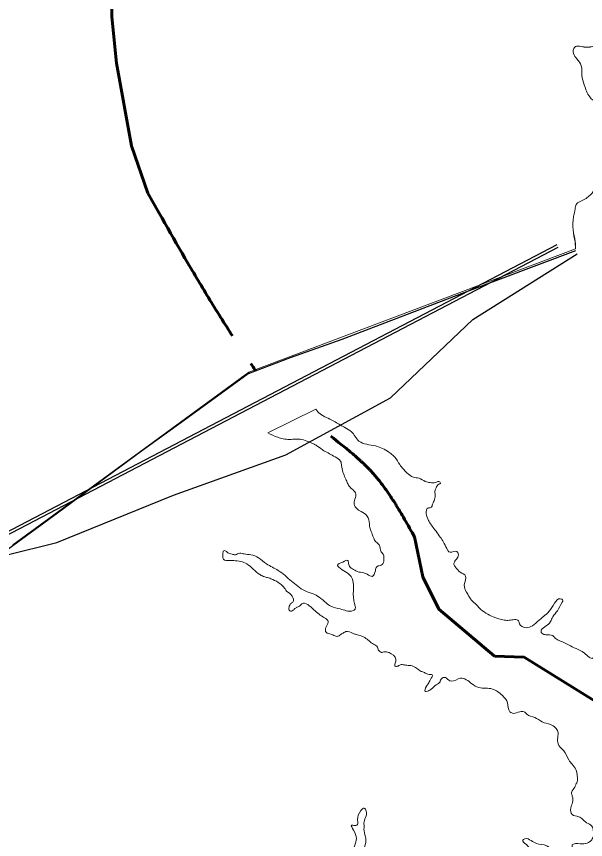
# Model space of a CAD drawing. Extents: x -1643653 to 4543381, y 1624270 to 13878484.
# Drawn here: x 573973 to 578084, y 8985097 to 8991048 of the extents above; entities that cross this region are included whole.
import ezdxf

# ---------------------------------------------------------------- set-up
doc = ezdxf.new("R2010")
doc.units = 0
doc.header["$LTSCALE"] = 200
doc.linetypes.add('LONG_DASH_SHORT_DASH', pattern=[9.9, 6, -1.2, 1.5, -1.2])
for name, color, linetype, lineweight in [('1', 7, 'Continuous', 13), ('25', 7, 'Continuous', 13), ('7', 7, 'LONG_DASH_SHORT_DASH', 60)]:
    doc.layers.add(name, color=color, linetype=linetype, lineweight=lineweight)

msp = doc.modelspace()

# ---------------------------------------------------------------- linework, layer by layer
at = {"layer": '1', "lineweight": 25}
msp.add_spline([(814781, 9009175.5), (814787.2, 9009173.4), (814796.9, 9009173.4), (814799.4, 9009172.4), (814805.1, 9009174.5), (814805.6, 9009176.5), (814811.7, 9009179.5), (814811.7, 9009179.5), (814801.5, 9009181), (814790.7, 9009181.5), (814784.1, 9009183.1), (814777.4, 9009185.1), (814778.4, 9009175.5)], degree=3, dxfattribs=at)
at = {"layer": '25', "lineweight": 25}
for p, q in [((577877.7, 8989395.6), (573616.6, 8987168.4)), ((573625.3, 8987151.7), (577886.4, 8989378.8))]:
    msp.add_line(p, q, dxfattribs=at)
at = {"layer": '25'}
for p, q in [((578012.7, 8989366.8), (575651.3, 8988475.2)), ((576135.2, 8988209.5), (575788.1, 8988037.5))]:
    msp.add_line(p, q, dxfattribs=at)
for points in [[(573946.4, 8987228.8), (575651.3, 8988475.2), (578012.7, 8989366.8), (578009.5, 8989418.3)], [(576089.5, 8987971), (576313.7, 8988093.8), (576089.5, 8987971)]]:
    msp.add_lwpolyline(points, dxfattribs=at)
at = {"layer": '25', "lineweight": 25}
for points in [[(578012.9, 8989352.9), (577187, 8989042.7), (576324, 8988712.7), (575950.1, 8988578.7), (575647.5, 8988463.9), (575187.8, 8988130.1), (574877.2, 8987905.3), (574268.6, 8987457.2), (573884, 8987175.6)], [(573895.3, 8987154), (574263.9, 8987244.7), (575107.4, 8987587), (575919.3, 8987877.8), (576674.3, 8988291.2), (577269.1, 8988857.9), (578024.2, 8989331.3)]]:
    msp.add_lwpolyline(points, dxfattribs=at)
at = {"layer": '25'}
for points in [[(578359.3, 8991047.5), (578299.4, 8991013.4), (578258.6, 8990964.2), (578249.2, 8990917.7), (578198.3, 8990864.7), (578087, 8990825.4), (578004, 8990823.9), (577997.1, 8990778.6), (578021.5, 8990742.2), (578053.6, 8990690.8), (578058.4, 8990620.4), (578075.6, 8990552.5), (578114.5, 8990465.9), (578165.5, 8990418.3), (578191, 8990388.2), (578198.4, 8990310.2), (578343.4, 8990278), (578376.1, 8990276.8), (578356.8, 8990218.9), (578295.7, 8990178.5), (578267.3, 8990142), (578247.7, 8990103), (578234.9, 8990028.7), (578208.6, 8989933.1), (578184.3, 8989867.7), (578131.6, 8989770.7), (578070.7, 8989722.7), (578017.1, 8989688.6), (578008.7, 8989655.9), (577998.2, 8989599.3), (577994.4, 8989505), (578009.5, 8989418.3), (578012.7, 8989366.8)], [(578009.5, 8989418.3), (577994.4, 8989505), (577998.2, 8989599.3), (578008.7, 8989655.9), (578017.1, 8989688.6), (578070.7, 8989722.7), (578131.6, 8989770.7), (578184.3, 8989867.7), (578208.6, 8989933.1), (578234.9, 8990028.7), (578247.7, 8990103), (578267.3, 8990142), (578295.7, 8990178.5), (578356.8, 8990218.9), (578376.1, 8990276.8), (578343.4, 8990278), (578198.4, 8990310.2), (578191, 8990388.2), (578165.5, 8990418.3), (578114.5, 8990465.9), (578075.6, 8990552.5), (578058.4, 8990620.4), (578053.6, 8990690.8), (578021.5, 8990742.2), (577997.1, 8990778.6), (578004, 8990823.9), (578087, 8990825.4), (578198.3, 8990864.7)], [(576313.7, 8988093.8), (576236.8, 8988136.9), (576148, 8988192), (576135.2, 8988209.5)], [(577145.8, 8987117.4), (577157, 8987132.6), (577165.3, 8987162.8), (577153.8, 8987180.3), (577107.4, 8987173.9), (577075.4, 8987214), (577027.8, 8987293.1), (576995.8, 8987337), (576949.6, 8987404.8), (576933.8, 8987455), (576944.6, 8987492.8), (576968.4, 8987497.9), (576979.4, 8987523), (576992.8, 8987554.5), (576997.2, 8987597.3), (576996.9, 8987622.4), (577004.2, 8987640), (577023.9, 8987665.2), (577031.5, 8987667.8), (577036.4, 8987674.1), (577031.2, 8987682.9), (576999.9, 8987679), (576962.2, 8987677.6), (576926.8, 8987686.3), (576881.3, 8987708.8), (576840.9, 8987717.5), (576794, 8987748.8), (576742.9, 8987807.7), (576707, 8987861.7), (576677.7, 8987888), (576663.7, 8987898), (576567.9, 8987942.7), (576447.7, 8987977.8), (576392.7, 8988045.6), (576345.7, 8988075.6), (576313.7, 8988093.8)], [(575788.1, 8988037.5), (575861.4, 8988005), (575900.6, 8987995.1), (575944.6, 8987988.9), (575993.6, 8987992.8), (576032.6, 8987989.2), (576084.4, 8987973), (576089.5, 8987971)], [(576089.5, 8987971), (576123.6, 8987955.5), (576150.2, 8987939.2), (576194.7, 8987907.9), (576233.9, 8987886.7), (576274.5, 8987864.2), (576315.1, 8987831.6), (576321.8, 8987800.2), (576348.2, 8987711), (576362.5, 8987679.6), (576376.7, 8987652), (576404.7, 8987624.4), (576424, 8987594.3), (576424.2, 8987580.5), (576412.2, 8987537.7), (576415, 8987513.8), (576429.2, 8987492.5), (576462.2, 8987468.7), (576506.6, 8987436.1), (576522.5, 8987379.6), (576528, 8987345.7), (576543.6, 8987304.2), (576569.5, 8987250.2), (576592.4, 8987227.7), (576608.2, 8987177.4), (576624.9, 8987154.9), (576626.5, 8987124.7), (576623.2, 8987094.5), (576600.8, 8987079.3), (576575.8, 8987069.2), (576566.1, 8987040.3), (576544, 8987000), (576507.3, 8987015), (576482.1, 8987024.9), (576434.2, 8987034.8), (576399.9, 8987054.9), (576383.5, 8987066.1), (576371.8, 8987092.5), (576366.4, 8987115.1), (576331.4, 8987103.7), (576292.8, 8987078.4), (576301.7, 8987065.9), (576390.6, 8986999.5), (576406.3, 8986955.6), (576407.2, 8986890.2), (576407.9, 8986842.4), (576416, 8986803.5), (576418.6, 8986790.9), (576419, 8986762), (576405.3, 8986751.9), (576355.1, 8986751.7), (576312.2, 8986764.2), (576244, 8986784.1), (576211, 8986807.9), (576158.8, 8986850.5), (576117.1, 8986873), (576057.7, 8986895.4), (576005.7, 8986929.2), (575959.9, 8986965.6), (575864.6, 8987042), (575779.7, 8987090.7), (575722.5, 8987133.3), (575666.9, 8987155.8), (575619, 8987161.9), (575586.3, 8987166.9), (575555, 8987156.7), (575531.1, 8987160.4), (575499.5, 8987170.4), (575480.4, 8987185.4), (575470.4, 8987185.4), (575465.5, 8987176.6), (575463.4, 8987145.1), (575468.7, 8987123.8), (575511.6, 8987113.8), (575544.3, 8987113.9), (575593.4, 8987107.8), (575637.6, 8987090.3), (575730.5, 8987012.7), (575749.5, 8987002.6), (575767.1, 8986996.4), (575793.6, 8986989), (575811.3, 8986982.7), (575863.2, 8986956.5), (575910.3, 8986915.1), (575923.2, 8986893.8)], [(579273.6, 8985691.7), (579262.6, 8985760.8), (579270.4, 8985832.5), (579275.2, 8985853.9), (579250.6, 8985814.9), (579184.7, 8985756.8), (579106.9, 8985746.5), (579036.1, 8985776.5), (578994.5, 8985786.4), (578962.1, 8985768.7), (578903.7, 8985717), (578869.8, 8985714.4), (578797.9, 8985729.3), (578742.4, 8985741.7), (578714.5, 8985761.7), (578707.6, 8985808.2), (578707.1, 8985839.7), (578702.8, 8985878.6), (578696.2, 8985903.7), (578709.8, 8985921.4), (578732.3, 8985927.7), (578766.7, 8985898.9), (578819, 8985842.5), (578840.5, 8985828.7), (578865.7, 8985831.3), (578882.9, 8985854), (578833.1, 8985911.7), (578787.2, 8985956.8), (578761.7, 8985989.4), (578753.7, 8986022.1), (578752, 8986049.7), (578760.5, 8986071.1), (578775.4, 8986088.8), (578774.1, 8986093.8), (578747.6, 8986095), (578707.5, 8986087.3), (578709, 8986071), (578678.5, 8986098.6), (578594.8, 8986151.1), (578625.6, 8986195.2), (578619, 8986220.3), (578556.1, 8986222.7), (578525.7, 8986238.9), (578514.1, 8986259), (578507.4, 8986286.6), (578469.8, 8986279), (578348.6, 8986320.1), (578316, 8986310), (578261.9, 8986311.1), (578227.7, 8986334.8), (578211.8, 8986392.6), (578200, 8986424), (578182.2, 8986445.3), (578162.1, 8986442.8), (578137.4, 8986408.8), (578076.6, 8986445), (578015.8, 8986477.6), (577903.1, 8986532.5), (577871.5, 8986547.5), (577847.3, 8986571.3), (577798.2, 8986577.5), (577769.1, 8986588.7), (577762.6, 8986601.3), (577791.1, 8986635.3), (577830.8, 8986673.1), (577847.9, 8986707.1), (577881.3, 8986751.2), (577915.6, 8986814.2), (577920.5, 8986825.5), (577912.8, 8986834.3), (577832.1, 8986761.1), (577791.2, 8986718.3), (577750.2, 8986684.2), (577700.5, 8986642.6), (577655.4, 8986628.6), (577607.2, 8986657.4), (577600.7, 8986678.7), (577572.9, 8986687.5), (577531.5, 8986682.3), (577497.5, 8986683.5), (577418, 8986707.1), (577317.8, 8986770.9), (577294.8, 8986796), (577260.4, 8986828.6), (577233.5, 8986870), (577208.6, 8986939.1), (577217.8, 8987002), (577178.5, 8987030.8), (577145.3, 8987065.9), (577133.7, 8987086), (577145.8, 8987117.4)], [(575923.2, 8986893.8), (575963.9, 8986856.2), (575972, 8986817.2), (575957.1, 8986804.6), (575947.2, 8986790.8), (575941.3, 8986763.1), (575947.8, 8986750.5), (575959.1, 8986749.3), (575971.6, 8986754.4), (575980.3, 8986763.2), (575997.7, 8986775.8), (576001.5, 8986777.1), (576012.7, 8986780.9), (576035.1, 8986801.1), (576122.4, 8986758.6), (576194.8, 8986702.2), (576212.6, 8986691), (576225.5, 8986668.4), (576218.2, 8986649.5), (576204.9, 8986610.5), (576210.1, 8986595.4), (576227.8, 8986586.7), (576267, 8986572.9), (576280.9, 8986566.7), (576303.5, 8986570.5), (576315.9, 8986580.6), (576338.4, 8986593.3), (576352.1, 8986600.8), (576405.1, 8986587.2), (576429.1, 8986579.7), (576489.7, 8986557.2), (576553.2, 8986509.7), (576569.7, 8986500.9), (576585.2, 8986473.3), (576585.2, 8986472), (576599.2, 8986457), (576610.6, 8986449.5), (576619.4, 8986452), (576654.6, 8986452.1), (576664.7, 8986448.4), (576714.4, 8986402), (576708.5, 8986371.8), (576708.8, 8986350.5), (576730.2, 8986351.8), (576752.6, 8986361.9), (576784.1, 8986358.2), (576821.9, 8986354.6), (576842.1, 8986348.3), (576896.6, 8986313.3), (576920.6, 8986304.6), (576944.7, 8986292.1), (576977.4, 8986288.4), (576964.1, 8986253.1), (576946.9, 8986222.9), (576924.8, 8986182.6), (576926.3, 8986167.5), (576942.6, 8986170.1), (576968.8, 8986184), (577006.1, 8986215.6), (577033.4, 8986238.3), (577037.1, 8986248.3), (577063.2, 8986269.8), (577096.1, 8986249.8), (577113.8, 8986242.3), (577181.4, 8986263.8), (577262.4, 8986223.8), (577313.1, 8986196.3), (577412.6, 8986185.3), (577449.3, 8986166.6), (577483.6, 8986137.8), (577520.8, 8986085.1), (577538, 8986021), (577550.7, 8986012.2), (577598.4, 8986017.4), (577639.8, 8986021.3), (577660.2, 8986002.5), (577717.1, 8985980), (577771.6, 8985947.5), (577830.9, 8985928.8), (577867.7, 8985905.1), (577884.4, 8985877.4), (577883.7, 8985835.9), (577886.9, 8985789.4), (577917.6, 8985748), (577926.6, 8985739.3), (577963.9, 8985672.7), (577987, 8985642.6), (578015.2, 8985602.5), (578024.6, 8985556), (578026.3, 8985522.1), (578017.8, 8985501.9)], [(578017.8, 8985501.9), (578000.7, 8985466.7), (577982.3, 8985433.9), (577988.9, 8985411.3), (577990.8, 8985366), (577977.5, 8985325.8), (577986.9, 8985278), (578034.9, 8985261.8), (578062.8, 8985244.3), (578092.1, 8985219.2), (578130.2, 8985193), (578140.6, 8985161.6), (578141.1, 8985125.1), (578129, 8985096.1), (578095.4, 8985070.9), (578046.4, 8985067), (577988.7, 8985058), (577998.4, 8984991.4), (577972.2, 8984972.5), (577959.9, 8984954.8), (577969.3, 8984910.8), (577948.5, 8984870.6), (577931.5, 8984830.3), (577925.6, 8984798.8), (577918.4, 8984771.1), (577845.9, 8984837.6), (577838.4, 8984923), (577814.1, 8984953.1), (577798.8, 8984972), (577786.1, 8984982), (577789.7, 8984994.6), (577823, 8985036.1), (577805.2, 8985051.2), (577729.6, 8985068.6), (577691.6, 8985089.8), (577644.9, 8985102.2), (577631.2, 8985093.4), (577656.8, 8985060.8), (577696.2, 8985025.7), (577720.2, 8985015.7), (577747.2, 8984976.8), (577747.6, 8984942.9), (577750.5, 8984914), (577728.1, 8984898.8), (577714.6, 8984873.6), (577735.3, 8984832.2), (577761.3, 8984770.7), (577683.5, 8984666.1), (577641, 8984647.1), (577624.8, 8984638.2), (577573.7, 8984702.2), (577535.5, 8984734.8), (577487.2, 8984772.4), (577466.4, 8984729.6), (577458.7, 8984651.6), (577392.9, 8984587.3), (577355.8, 8984546.9), (577325.9, 8984526.7), (577298.1, 8984532.9), (577267.6, 8984560.5), (577238, 8984612), (577200, 8984628.2), (577164.7, 8984636.9), (577143, 8984664.5), (577137.8, 8984670.8), (577091.7, 8984643), (577033.7, 8984656.6), (576981.6, 8984696.7), (576991.4, 8984718.1), (576996, 8984745.8), (576972, 8984753.2), (576935.6, 8984754.4), (576895, 8984779.4), (576850.4, 8984822), (576816.1, 8984852.1), (576790.7, 8984864.6), (576761.6, 8984879.6), (576741.3, 8984893.4), (576705, 8984882), (576705.2, 8984869.4), (576745.8, 8984840.6), (576755.1, 8984807.9), (576742.9, 8984775.2), (576784.8, 8984747.7), (576802.4, 8984745.2), (576825.4, 8984717.6), (576897.8, 8984665), (576916.9, 8984648.7), (576936.6, 8984585.9), (576960.7, 8984569.7), (576977.2, 8984562.2)], [(576977.2, 8984562.2), (577016.2, 8984558.5), (577036.3, 8984556), (577055.6, 8984524.7), (577010.6, 8984508.2), (576951.4, 8984513), (576891.3, 8984496.5), (576829.1, 8984448.6), (576789.3, 8984417), (576736.1, 8984359), (576676.9, 8984361.3), (576649.2, 8984368.8), (576621.5, 8984367.5), (576576.7, 8984337.2), (576516.5, 8984325.7), (576459.9, 8984329.3), (576423.1, 8984350.5), (576427.5, 8984397.1), (576442.7, 8984481.4), (576439.9, 8984500.2), (576456.2, 8984505.3), (576509.2, 8984489.1), (576549.4, 8984491.7), (576557.9, 8984518.2), (576535.9, 8984559.6), (576500.3, 8984590.9), (576486.3, 8984606), (576468.2, 8984641.1), (576461.6, 8984662.5), (576472.6, 8984686.4), (576491.3, 8984696.5), (576544.9, 8984728.1), (576564.6, 8984758.3), (576560.3, 8984798.5), (576562.6, 8984816.2), (576559.8, 8984832.5), (576473.1, 8984924), (576472.4, 8984974.3), (576478.3, 8985007), (576496.2, 8985076.2), (576494.3, 8985117.7), (576483.5, 8985173), (576484.5, 8985191.8), (576484.1, 8985224.5), (576499.8, 8985268.6), (576500.6, 8985301.3), (576485.2, 8985325.1), (576461.6, 8985307.4), (576437.3, 8985242), (576440.2, 8985216.8), (576440.3, 8985210.6), (576416.6, 8985197.9), (576393.9, 8985201.6), (576407, 8985165.2), (576429.2, 8985104.9), (576414.8, 8985049.6), (576389.2, 8984991.7), (576357.1, 8984950.1), (576337.7, 8984894.7), (576306.8, 8984855.6), (576277, 8984832.9), (576272.3, 8984806.5), (576284.4, 8984752.5), (576276.1, 8984714.7), (576254.8, 8984710.9), (576215.6, 8984722.1), (576163.2, 8984693), (576138.7, 8984650.2), (576150.5, 8984615), (576196.1, 8984591.3), (576225.3, 8984567.5), (576238.1, 8984548.6), (576246.2, 8984509.7), (576236.8, 8984461.9), (576210.9, 8984427.9), (576137.7, 8984354.7), (576107, 8984301.8), (576070.7, 8984292.9), (576032.8, 8984306.6), (575980.7, 8984254.9), (575929.3, 8984241), (575878.5, 8984276), (575841.7, 8984306.1), (575823.3, 8984360.1), (575782.6, 8984395.2), (575711.6, 8984439), (575676.9, 8984497.9), (575674, 8984526.8), (575688.4, 8984577.2), (575694.8, 8984658.9), (575701.5, 8984723.1)]]:
    msp.add_spline(points, degree=3, dxfattribs=at)
at = {"layer": '7'}
for points in [[(574667.6, 8991383.4), (574663.3, 8991045.9), (574695.7, 8990709.2), (574803.7, 8990112.5), (574922.1, 8989769.7)], [(576848.8, 8987284.7), (576909, 8986996.6), (577023.9, 8986762.4), (577426.1, 8986423.2), (577640.5, 8986414.6), (578148.9, 8986100.6)]]:
    msp.add_lwpolyline(points, dxfattribs=at)
for points in [[(574922.1, 8989769.7), (575604.9, 8988629.2), (575699.9, 8988488.2)], [(576848.8, 8987284.7), (576530.9, 8987764), (576243.6, 8988012.7)], [(578148.9, 8986100.6), (578588.4, 8985259.2), (578387.1, 8984670.8), (577761.3, 8984372.4), (576742.9, 8984054.8), (576047.2, 8983814.9), (575896.3, 8983061.6), (576017.9, 8982051.6), (576505.4, 8981680.2), (577877.5, 8981304.8), (578797.8, 8980419.1)]]:
    msp.add_spline(points, degree=3, dxfattribs=at)

doc.saveas('drawing.dxf')
